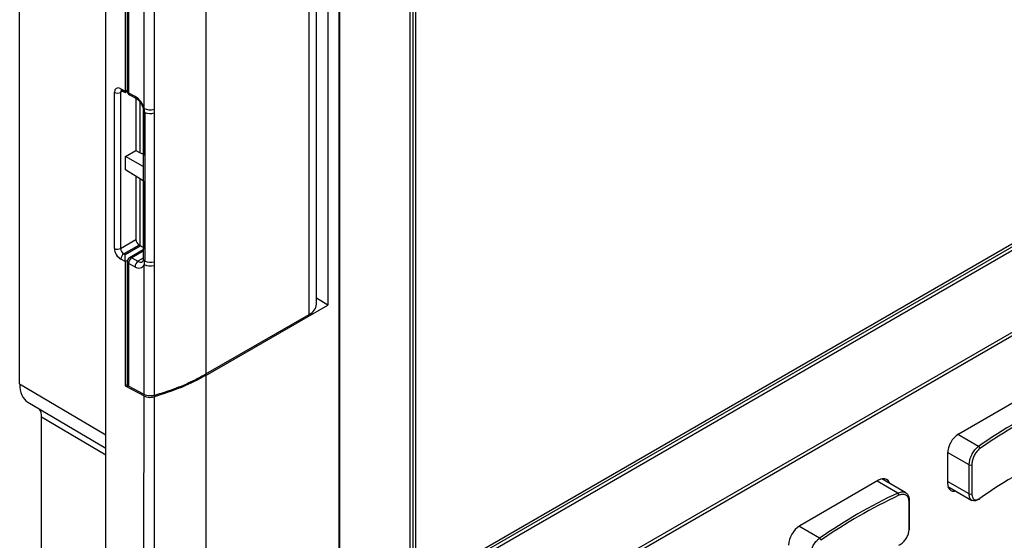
# Model space of a CAD drawing. Header units: millimetres. Extents: x 7146 to 9108, y -1574 to -663.
# Tile 275 of 289: x 8591 to 8702, y -1042 to -983. Entities that reach past the tile are written whole.
import ezdxf

# ---------------------------------------------------------------- set-up
doc = ezdxf.new("R2010")
doc.units = ezdxf.units.MM
doc.header["$LTSCALE"] = 3

msp = doc.modelspace()

# ---------------------------------------------------------------- linework, layer by layer
at = {"linetype": 'Continuous', "lineweight": 30}
for p, q in [((8590.82, -1024.31), (8590.82, -910.98)), ((8600.56, -1186.25), (8600.56, -911.89)), ((8626.87, -917.36), (8626.87, -1058.46)), ((8626.95, -917.16), (8626.95, -1058.26)), ((8634.94, -1048.51), (8634.94, -917.7)), ((8635.29, -1047.89), (8635.29, -917.9)), ((8635.58, -1047.4), (8635.58, -918.06)), ((8784.92, -961.19), (8635.58, -1047.4)), ((8785.55, -961.56), (8634.94, -1048.51)), ((8785.2, -961.35), (8635.29, -1047.89)), ((8624.36, -1015.3), (8624.36, -968.78)), ((8625.66, -968.03), (8625.66, -1015.39)), ((8630.49, -1060.3), (8790.01, -968.21)), ((8630.61, -1060.62), (8790.14, -968.53)), ((8623.54, -1016.45), (8623.54, -969.41)), ((8611.87, -976.15), (8611.87, -1023.18)), ((8602.76, -977.17), (8602.76, -991.21)), ((8602.98, -977.32), (8602.98, -991.21)), ((8603.13, -977.54), (8603.13, -991.42)), ((8602.45, -991.22), (8602.22, -991.36)), ((8602.22, -991.36), (8602.22, -1009)), ((8602.26, -990.94), (8602.76, -991.21)), ((8602.36, -991.17), (8602.75, -991.38)), ((8602.37, -991.18), (8602.36, -991.17)), ((8602.75, -991.38), (8602.98, -991.25)), ((8602.76, -991.21), (8602.98, -991.09)), ((8604.87, -990.4), (8604.87, -998.48)), ((8601.52, -1009), (8601.52, -991.37)), ((8603.13, -991.42), (8603.85, -991.8)), ((8603.24, -991.65), (8603.96, -992.03)), ((8603.95, -992.03), (8603.95, -997.93)), ((8604.45, -998.2), (8604.45, -992.5)), ((8604.79, -993.41), (8604.79, -1010.23)), ((8606.01, -993.27), (8606.01, -993.68)), ((8604.95, -993.62), (8604.95, -1010.44)), ((8602.8, -998.59), (8603.95, -997.93)), ((8603.95, -997.93), (8604.45, -998.2)), ((8602.8, -1000.11), (8602.8, -998.59)), ((8604.79, -999.74), (8602.8, -998.59)), ((8604.79, -1001.34), (8602.8, -1000.11)), ((8603.95, -1000.82), (8603.95, -1007.99)), ((8604.45, -1008.69), (8604.45, -1001.13)), ((8604.87, -1001.39), (8604.87, -1009.09)), ((8602.22, -1009), (8603.95, -1007.99)), ((8604.31, -1008.61), (8602.6, -1009.59)), ((8602.74, -1009.67), (8604.45, -1008.69)), ((8604.79, -1009.14), (8603.23, -1010.04)), ((8604.31, -1008.61), (8604.45, -1008.69)), ((8602.76, -1010.48), (8602.26, -1010.21)), ((8602.6, -1009.59), (8602.74, -1009.67)), ((8604.79, -1009.31), (8603.48, -1010.07)), ((8603.48, -1010.07), (8604.19, -1010.45)), ((8604.79, -1010.08), (8604.19, -1010.45)), ((8602.99, -1010.35), (8602.76, -1010.48)), ((8602.76, -1010.48), (8602.76, -1024.53)), ((8602.98, -1010.48), (8602.98, -1024.36)), ((8603.13, -1010.69), (8603.13, -1024.57)), ((8603.85, -1011.07), (8603.13, -1010.69)), ((8604.88, -1025.51), (8604.89, -1010.82)), ((8625.66, -1015.39), (8624.36, -1014.63)), ((8611.87, -1023.35), (8625.66, -1015.39)), ((8611.87, -1023.18), (8623.54, -1016.45)), ((8611.87, -1023.35), (8611.87, -1046.62)), ((8590.82, -1024.31), (8600.56, -1030.07)), ((8602.98, -1024.4), (8602.76, -1024.53)), ((8602.76, -1024.53), (8604.89, -1025.67)), ((8604.88, -1025.51), (8603.13, -1024.57)), ((8705.85, -1024.82), (8696.94, -1029.97)), ((8591.74, -1026.36), (8600.56, -1031.58)), ((8593.3, -1044.16), (8593.3, -1028.07)), ((8600.56, -1032.37), (8593.3, -1028.07)), ((8699.18, -1031.38), (8696.84, -1030.03)), ((8698.12, -1033.47), (8695.67, -1032.05)), ((8695.67, -1032.17), (8695.67, -1035.52)), ((8698.12, -1036.73), (8698.12, -1033.47)), ((8698.42, -1033.46), (8698.42, -1036.72)), ((8687.89, -1035.19), (8678.98, -1040.34)), ((8690.05, -1036.65), (8687.71, -1035.29)), ((8690.96, -1036.61), (8688.25, -1035.05)), ((8698.12, -1036.73), (8695.67, -1035.32)), ((8695.72, -1035.9), (8698.43, -1037.47)), ((8691.32, -1040.83), (8691.32, -1037.56)), ((8691.39, -1040.73), (8691.39, -1037.47)), ((8681.21, -1041.75), (8678.88, -1040.4))]:
    msp.add_line(p, q, dxfattribs=at)
at = {"linetype": 'Continuous', "lineweight": 30, "flags": 128}
for points in [[(8604.89, -993.17), (8604.89, -990.46), (8604.89, -988.81), (8604.89, -978.48)], [(8606.01, -978.57), (8606.01, -980.21), (8606.01, -986.74), (8606.01, -993.27)], [(8606.01, -993.68), (8606.01, -995.34), (8606.01, -1002), (8606.01, -1010.5)], [(8606.01, -1010.5), (8606.01, -1010.74), (8606.01, -1010.92)], [(8606.01, -1010.92), (8606.01, -1012.87), (8606.01, -1025.61)], [(8606.01, -1025.77), (8606.01, -1027.4), (8606.01, -1033.93), (8606.01, -1060.06), (8606.01, -1164.58), (8606.01, -1178.57), (8606.01, -1187.94), (8606.01, -1187.94)], [(8689.11, -1035.54), (8689.06, -1035.42), (8688.95, -1035.23), (8688.79, -1035.1), (8688.6, -1035.03), (8688.38, -1035.02), (8688.14, -1035.08), (8687.89, -1035.19)], [(8695.67, -1035.52), (8695.69, -1035.79), (8695.76, -1036.03), (8695.88, -1036.21), (8696.04, -1036.34), (8696.23, -1036.42), (8696.45, -1036.42), (8696.58, -1036.4)]]:
    msp.add_lwpolyline(points, dxfattribs=at)
at = {"linetype": 'Continuous', "lineweight": 30}
for centre, radius, start, end in [((8601.87, -990.67), 0.772, 243.8553, 297.2987), ((8602.5, -990.97), 0.242, 173.0851, 235.7382), ((8603.48, -991.21), 0.5, 180, 241.7051), ((8603.22, -991.19), 0.247, 184.6215, 249.3529), ((8603.37, -991.45), 0.235, 171.9783, 236.8385), ((8602.68, -993.77), 2.29, 15.0981, 59.0384), ((8604.09, -991.83), 0.243, 173.1389, 235.0526), ((8605.05, -993.38), 0.257, 187.0082, 248.0858), ((8605.57, -991.75), 1.58, 244.2227, 286.0361), ((8603.24, -993.64), 1.71, 0.5704, 15.8023), ((8605.57, -992.13), 1.61, 247.5105, 285.7436), ((8604.72, -1007.96), 0.768, 182.6038, 237.3962), ((8601.87, -1008.31), 0.772, 243.8553, 297.2987), ((8603.05, -1010.25), 0.793, 124.6852, 177.6428), ((8603.48, -1010.48), 0.5, 119.9973, 180), ((8603.93, -1010.72), 0.793, 124.6821, 177.6498), ((8603.33, -1010.27), 0.251, 54.3817, 114.3097), ((8605.04, -1010.2), 0.255, 185.762, 248.2125), ((8603.23, -1010.45), 0.254, 185.6489, 248.3256), ((8604.65, -1011.11), 0.793, 124.6821, 177.6498), ((8604.27, -1010.55), 0.672, 231.57, 336.091), ((8604.48, -1010.04), 0.505, 234.8485, 298.1908), ((8603.9, -1010.46), 1.05, 339.7049, 0.9113), ((8605.57, -1009.4), 1.58, 244.2221, 286.0484), ((8605.57, -1008.95), 1.61, 247.5306, 285.7546), ((8623, -1015.19), 1.37, 293.4768, 355.2031), ((8603.22, -1024.34), 0.247, 184.6215, 249.3529), ((8733.08, -1079.9), 59.19, 115.0518, 124.9429), ((8733.12, -1079.98), 59, 115.0513, 124.9433), ((8698.43, -1032.3), 2.77, 122.6052, 177.3948), ((8699.05, -1031.63), 0.284, 3.3481, 63.0786), ((8733.12, -1085.61), 59, 115.0513, 124.9433), ((8698.26, -1033.2), 0.3, 242.1586, 301.9087), ((8715.12, -1090.27), 59.19, 115.0518, 124.9429), ((8715.16, -1090.35), 59, 115.0513, 124.9433), ((8689.84, -1036.91), 0.338, 1.9106, 51.3376), ((8698.26, -1036.47), 0.3, 242.1586, 301.9087), ((8691.28, -1037.45), 0.11, 286.8845, 352.6856), ((8691.29, -1037.48), 0.0993, 5.2646, 66.0401), ((8699.23, -1037.26), 0.0991, 235.5595, 4.8946), ((8680.47, -1042.67), 2.77, 122.6052, 177.3948), ((8691.28, -1040.72), 0.11, 286.8845, 352.6856), ((8681.09, -1042), 0.284, 3.3481, 63.0786)]:
    msp.add_arc(centre, radius, start, end, dxfattribs=at)
for centre, major_axis, ratio, start_param, end_param in [((8602.26, -991.76), (-0.527, 0.85), 0.597167, 5.479153, 7.049949), ((8602.6, -991.55), (-0.278, 0.416), 0.61609, 6.239515, 7.028585), ((8602.74, -990.81), (-0.009, 0.572), 0.015113, 3.133165, 3.935499), ((8604.8, -998), (0.5, 0.007), 0.567125, 3.918565, 4.842512), ((8602.26, -1009.4), (-0.527, 0.85), 0.597167, 0.766764, 2.33756), ((8602.6, -1009.19), (-0.278, 0.416), 0.61609, 0.7454, 2.316196), ((8604.8, -1008.89), (0.5, -0.289), 0.00007, 1.432288, 2.356235), ((8602.74, -1010.08), (-0.009, 0.572), 0.015113, 3.935499, 5.506296), ((8594.01, -1022.47), (2.25, 3.9), 0.577361, 2.356161, 3.135222), ((8591.32, -1029.21), (1.4, 2.42), 0.577361, 5.497753, 5.971975)]:
    msp.add_ellipse(centre, major_axis=major_axis, ratio=ratio, start_param=start_param, end_param=end_param, dxfattribs=at)
for points, knots in [([(8602.28, -991.14), (8602.28, -991.14), (8602.27, -991.15), (8602.3, -991.14), (8602.34, -991.16), (8602.36, -991.17)], [0, 0, 0, 0, 0.036935, 0.634431, 1, 1, 1, 1]), ([(8603.96, -992.03), (8604.02, -992.07), (8604.15, -992.15), (8604.38, -992.38), (8604.59, -992.69), (8604.74, -993.03), (8604.79, -993.27), (8604.79, -993.38), (8604.79, -993.41)], [0, 0, 0, 0, 0.147666, 0.33943, 0.542526, 0.749969, 0.936387, 1, 1, 1, 1]), ([(8604.79, -1010.23), (8604.79, -1010.28), (8604.78, -1010.41), (8604.73, -1010.48), (8604.73, -1010.48), (8604.72, -1010.48)], [0, 0, 0, 0, 0.3026643, 0.6825112, 1, 1, 1, 1]), ([(8606.01, -1025.61), (8606.58, -1025.43), (8607.93, -1025.02), (8609.93, -1024.23), (8611.22, -1023.53), (8611.87, -1023.18)], [0, 0, 0, 0, 0.2692552, 0.6319999, 1, 1, 1, 1]), ([(8611.87, -1023.35), (8610.98, -1023.82), (8609.2, -1024.77), (8607.07, -1025.43), (8606.01, -1025.77)], [0, 0, 0, 0, 0.499957, 1, 1, 1, 1]), ([(8604.84, -1188.55), (8604.88, -1187.73), (8604.96, -1186.09), (8604.84, -1182.66), (8604.98, -1170.38), (8604.71, -1117.62), (8604.81, -1066.73), (8604.89, -1025.67)], [0, 0, 0, 0, 0.015478, 0.030998, 0.062015, 0.243054, 1, 1, 1, 1]), ([(8606.01, -1025.61), (8605.9, -1025.63), (8605.69, -1025.67), (8605.35, -1025.66), (8605.07, -1025.6), (8604.94, -1025.53), (8604.88, -1025.51)], [0, 0, 0, 0, 0.278953, 0.557905, 0.83683, 1, 1, 1, 1]), ([(8604.89, -1025.67), (8604.98, -1025.71), (8605.16, -1025.79), (8605.49, -1025.84), (8605.79, -1025.82), (8605.95, -1025.78), (8606.01, -1025.77)], [0, 0, 0, 0, 0.279116, 0.558257, 0.837392, 1, 1, 1, 1]), ([(8698.12, -1033.47), (8698.13, -1033.31), (8698.16, -1032.99), (8698.33, -1032.46), (8698.6, -1031.97), (8698.89, -1031.6), (8699.09, -1031.44), (8699.18, -1031.38)], [0, 0, 0, 0, 0.213037, 0.425979, 0.639618, 0.854654, 1, 1, 1, 1]), ([(8699.33, -1031.62), (8699.26, -1031.67), (8699.09, -1031.81), (8698.83, -1032.14), (8698.6, -1032.57), (8698.45, -1033.04), (8698.43, -1033.32), (8698.42, -1033.46)], [0, 0, 0, 0, 0.145199, 0.360082, 0.573716, 0.786779, 1, 1, 1, 1]), ([(8690.05, -1036.65), (8690.2, -1036.59), (8690.48, -1036.48), (8690.87, -1036.54), (8691.16, -1036.74), (8691.31, -1037.05), (8691.33, -1037.29), (8691.33, -1037.39)], [0, 0, 0, 0, 0.216098, 0.432226, 0.64816, 0.862992, 1, 1, 1, 1]), ([(8691.32, -1037.56), (8691.31, -1037.48), (8691.3, -1037.26), (8691.16, -1036.99), (8690.9, -1036.81), (8690.56, -1036.76), (8690.31, -1036.85), (8690.18, -1036.9)], [0, 0, 0, 0, 0.137129, 0.352112, 0.568088, 0.784117, 1, 1, 1, 1]), ([(8699.18, -1037.34), (8699.06, -1037.41), (8698.82, -1037.54), (8698.5, -1037.53), (8698.26, -1037.36), (8698.14, -1037.07), (8698.13, -1036.83), (8698.12, -1036.73)], [0, 0, 0, 0, 0.216099, 0.432223, 0.648154, 0.862992, 1, 1, 1, 1]), ([(8698.42, -1036.72), (8698.43, -1036.8), (8698.44, -1037.01), (8698.54, -1037.27), (8698.75, -1037.42), (8699.02, -1037.43), (8699.23, -1037.31), (8699.33, -1037.25)], [0, 0, 0, 0, 0.137134, 0.352116, 0.568086, 0.784118, 1, 1, 1, 1]), ([(8690.18, -1042.53), (8690.27, -1042.49), (8690.48, -1042.37), (8690.8, -1042.08), (8691.08, -1041.68), (8691.28, -1041.24), (8691.3, -1040.96), (8691.32, -1040.83)], [0, 0, 0, 0, 0.1451979, 0.3600825, 0.5737162, 0.7867727, 1, 1, 1, 1]), ([(8680.16, -1043.84), (8680.17, -1043.68), (8680.2, -1043.36), (8680.37, -1042.83), (8680.64, -1042.34), (8680.93, -1041.97), (8681.13, -1041.81), (8681.21, -1041.75)], [0, 0, 0, 0, 0.213037, 0.4259788, 0.6396177, 0.8546486, 1, 1, 1, 1])]:
    msp.add_open_spline(points, degree=3, knots=knots, dxfattribs=at)

doc.saveas('drawing.dxf')
